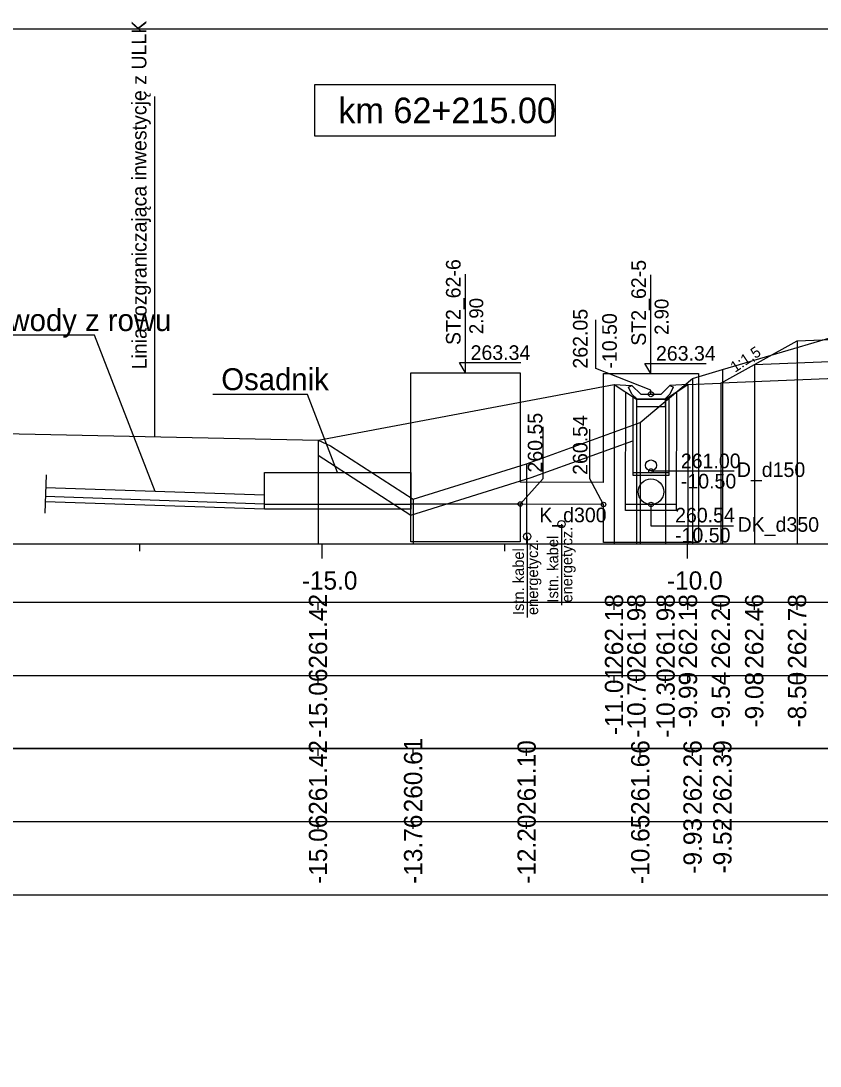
# Model space of a CAD drawing. Extents: x 6516023 to 6560129, y 5513077 to 5529206.
# Drawn here: x 6520036.09 to 6520047.03, y 5514565.96 to 5514580.26 of the extents above; entities that cross this region are included whole.
import ezdxf

# ---------------------------------------------------------------- set-up
doc = ezdxf.new("R2010")
doc.units = 0
for name, color, linetype in [('IR_default', 7, 'Continuous'), ('TOR_PRZEK_P-kable', 7, 'Continuous'), ('TOR_PRZEK_P-odwodnienie', 7, 'Continuous'), ('TOR_PRZEK_P-opisy', 7, 'Continuous'), ('TOR_PRZEK_P-schodkowanie+wymiana', 7, 'Continuous'), ('TOR_PRZEK_P-tabelka istniejace', 7, 'Continuous'), ('TOR_PRZEK_P-tabelka projektowane', 7, 'Continuous'), ('TOR_PRZEK_P-teren istniejacy', 7, 'Continuous'), ('TOR_PRZEK_P-uklad odniesienia', 7, 'Continuous'), ('TOR_PRZEK_P-warstwa ochronna I', 7, 'Continuous'), ('TOR_PRZEK_P-warstwa ochronna II', 7, 'Continuous'), ('TOR_PS_T-granica PKP-projektowana', 7, 'Continuous'), ('TOR_RAMKI-ramka+tabelka 1', 7, 'Continuous')]:
    doc.layers.add(name, color=color, linetype=linetype)

msp = doc.modelspace()

# ---------------------------------------------------------------- linework, layer by layer
at = {"layer": 'IR_default'}
msp.add_lwpolyline([(6520040.154, 5514574.526), (6520044.207, 5514575.287), (6520044.513, 5514575.086), (6520044.913, 5514575.086), (6520045.219, 5514575.287), (6520045.668, 5514575.308), (6520046.713, 5514575.887), (6520047.873, 5514575.933), (6520048.963, 5514576.66), (6520052.463, 5514576.66), (6520053.463, 5514576.66), (6520056.963, 5514576.66), (6520059.263, 5514576.66), (6520062.763, 5514576.66), (6520064.013, 5514576.66), (6520067.513, 5514576.66), (6520068.622, 5514575.921), (6520069.787, 5514575.874), (6520070.405, 5514575.462), (6520071.45, 5514574.765), (6520072.45, 5514574.715), (6520074.055, 5514573.645), (6520074.455, 5514573.645), (6520076.126, 5514574.759)], dxfattribs=at)
at = {"layer": 'TOR_PRZEK_P-kable'}
for p, q in [((6520043.488, 5514573.378), (6520043.488, 5514572.268)), ((6520043.019, 5514573.208), (6520043.019, 5514572.098))]:
    msp.add_line(p, q, dxfattribs=at)
for centre in [(6520043.488, 5514573.378), (6520043.019, 5514573.208)]:
    msp.add_circle(centre, 0.05, dxfattribs=at)
at = {"layer": 'TOR_PRZEK_P-odwodnienie'}
for p, q in [((6520042.173, 5514575.45), (6520042.173, 5514576.8)), ((6520044.71, 5514575.44), (6520044.71, 5514576.79)), ((6520037.094, 5514575.962), (6520033.47, 5514575.962)), ((6520037.924, 5514573.822), (6520037.094, 5514575.962)), ((6520042.173, 5514575.45), (6520042.09, 5514575.588)), ((6520042.09, 5514575.588), (6520042.93, 5514575.588)), ((6520044.71, 5514575.44), (6520044.627, 5514575.578)), ((6520044.627, 5514575.578), (6520045.467, 5514575.578)), ((6520044.406, 5514575.251), (6520044.453, 5514575.275)), ((6520044.573, 5514575.156), (6520044.453, 5514575.275)), ((6520044.853, 5514575.156), (6520044.973, 5514575.275)), ((6520044.973, 5514575.275), (6520045.021, 5514575.251)), ((6520040.008, 5514575.153), (6520038.712, 5514575.153)), ((6520040.423, 5514574.083), (6520040.008, 5514575.153)), ((6520044.363, 5514573.566), (6520044.368, 5514575.181)), ((6520044.523, 5514575.086), (6520044.903, 5514575.086)), ((6520044.573, 5514575.156), (6520044.853, 5514575.156)), ((6520045.063, 5514573.566), (6520045.068, 5514575.188)), ((6520036.431, 5514574.053), (6520036.413, 5514573.526)), ((6520044.713, 5514574.106), (6520045.851, 5514574.106)), ((6520044.063, 5514573.947), (6520042.923, 5514573.953)), ((6520039.423, 5514573.772), (6520036.424, 5514573.873)), ((6520039.423, 5514573.583), (6520036.418, 5514573.684)), ((6520039.423, 5514573.653), (6520036.42, 5514573.754)), ((6520039.423, 5514573.653), (6520041.423, 5514573.653)), ((6520042.923, 5514573.653), (6520041.423, 5514573.653)), ((6520044.063, 5514573.647), (6520042.923, 5514573.653)), ((6520045.058, 5514573.646), (6520044.363, 5514573.646)), ((6520045.058, 5514573.566), (6520044.363, 5514573.566))]:
    msp.add_line(p, q, dxfattribs=at)
for points in [[(6520044.713, 5514575.156), (6520044.713, 5514575.211), (6520043.96, 5514575.508), (6520043.96, 5514576.172)], [(6520041.423, 5514573.892), (6520041.423, 5514575.45), (6520042.923, 5514575.45), (6520042.923, 5514573.953)], [(6520044.063, 5514573.947), (6520044.063, 5514575.44), (6520045.363, 5514575.44), (6520045.363, 5514573.126), (6520044.063, 5514573.126), (6520044.063, 5514573.647)], [(6520044.207, 5514575.287), (6520044.453, 5514575.275)], [(6520044.453, 5514575.156), (6520044.406, 5514575.251)], [(6520045.219, 5514575.287), (6520044.973, 5514575.275)], [(6520044.973, 5514575.156), (6520045.021, 5514575.251)], [(6520044.523, 5514575.086), (6520044.453, 5514575.156)], [(6520044.463, 5514575.119), (6520044.463, 5514574.046), (6520044.963, 5514574.046), (6520044.963, 5514575.119)], [(6520044.913, 5514575.086), (6520044.513, 5514575.086), (6520044.513, 5514574.986), (6520044.913, 5514574.986), (6520044.913, 5514575.086)], [(6520044.903, 5514575.086), (6520044.973, 5514575.156)], [(6520045.026, 5514575.174), (6520045.025, 5514575.174), (6520045.026, 5514575.174), (6520045.025, 5514575.173), (6520045.026, 5514575.174), (6520045.026, 5514575.173), (6520045.026, 5514575.174), (6520045.026, 5514575.174)], [(6520042.923, 5514573.653), (6520043.237, 5514574.004), (6520043.237, 5514574.711)], [(6520044.063, 5514573.647), (6520043.876, 5514573.999), (6520043.876, 5514574.677)], [(6520044.463, 5514574.086), (6520044.963, 5514574.086)], [(6520042.923, 5514573.653), (6520042.923, 5514573.136), (6520041.423, 5514573.136), (6520041.423, 5514573.892)], [(6520044.713, 5514573.646), (6520044.713, 5514573.356), (6520045.842, 5514573.356)]]:
    msp.add_lwpolyline(points, dxfattribs=at)
msp.add_lwpolyline([(6520039.423, 5514574.083), (6520041.423, 5514574.083), (6520041.423, 5514573.583), (6520039.423, 5514573.583)], close=True, dxfattribs=at)
for centre, radius in [((6520044.713, 5514575.156), 0.035), ((6520044.713, 5514574.181), 0.075), ((6520044.713, 5514574.106), 0.03), ((6520044.713, 5514573.821), 0.175), ((6520042.923, 5514573.653), 0.03), ((6520044.063, 5514573.647), 0.03), ((6520044.713, 5514573.646), 0.03)]:
    msp.add_circle(centre, radius, dxfattribs=at)
at = {"layer": 'TOR_PRZEK_P-schodkowanie+wymiana'}
msp.add_line((6520048.926, 5514575.439), (6520045.668, 5514575.308), dxfattribs=at)
msp.add_lwpolyline([(6520040.154, 5514574.321), (6520041.427, 5514573.502), (6520043.074, 5514574.015), (6520044.463, 5514574.518)], dxfattribs=at)
at = {"layer": 'TOR_PRZEK_P-tabelka istniejace'}
for p, q in [((6520040.154, 5514570.206), (6520040.154, 5514570.306)), ((6520041.456, 5514570.206), (6520041.456, 5514570.306)), ((6520043.01, 5514570.206), (6520043.01, 5514570.306)), ((6520044.566, 5514570.206), (6520044.566, 5514570.306)), ((6520045.282, 5514570.206), (6520045.282, 5514570.306)), ((6520045.691, 5514570.206), (6520045.691, 5514570.306)), ((6520004.163, 5514569.306), (6520097.963, 5514569.306)), ((6520040.154, 5514569.206), (6520040.154, 5514569.306)), ((6520041.456, 5514569.206), (6520041.456, 5514569.306)), ((6520043.01, 5514569.206), (6520043.01, 5514569.306)), ((6520044.566, 5514569.206), (6520044.566, 5514569.306)), ((6520045.282, 5514569.206), (6520045.282, 5514569.306)), ((6520045.691, 5514569.206), (6520045.691, 5514569.306))]:
    msp.add_line(p, q, dxfattribs=at)
for points in [[(6520045.691, 5514575.494), (6520045.691, 5514573.306), (6520045.691, 5514573.176), (6520045.691, 5514573.106)], [(6520045.282, 5514575.371), (6520045.282, 5514573.306), (6520045.282, 5514573.176), (6520045.282, 5514573.106)], [(6520044.566, 5514574.768), (6520044.566, 5514573.306), (6520044.566, 5514573.176), (6520044.566, 5514573.106)], [(6520040.154, 5514574.526), (6520040.154, 5514573.306), (6520040.154, 5514573.176), (6520040.154, 5514573.106)], [(6520043.01, 5514574.205), (6520043.01, 5514573.306), (6520043.01, 5514573.176), (6520043.01, 5514573.106)], [(6520041.456, 5514573.721), (6520041.456, 5514573.306), (6520041.456, 5514573.176), (6520041.456, 5514573.106)]]:
    msp.add_lwpolyline(points, dxfattribs=at)
msp.add_lwpolyline([(6520004.163, 5514570.306), (6520004.163, 5514568.306), (6520097.963, 5514568.306), (6520097.963, 5514570.306)], close=True, dxfattribs=at)
at = {"layer": 'TOR_PRZEK_P-tabelka projektowane'}
for p, q in [((6520040.154, 5514572.206), (6520040.154, 5514572.306)), ((6520044.207, 5514572.206), (6520044.207, 5514572.306)), ((6520044.513, 5514572.206), (6520044.513, 5514572.306)), ((6520044.913, 5514572.206), (6520044.913, 5514572.306)), ((6520045.219, 5514572.206), (6520045.219, 5514572.306)), ((6520045.668, 5514572.206), (6520045.668, 5514572.306)), ((6520046.129, 5514572.206), (6520046.129, 5514572.306)), ((6520046.713, 5514572.206), (6520046.713, 5514572.306)), ((6520004.163, 5514571.306), (6520097.963, 5514571.306)), ((6520040.154, 5514571.206), (6520040.154, 5514571.306)), ((6520044.207, 5514571.206), (6520044.207, 5514571.306)), ((6520044.513, 5514571.206), (6520044.513, 5514571.306)), ((6520044.913, 5514571.206), (6520044.913, 5514571.306)), ((6520045.219, 5514571.206), (6520045.219, 5514571.306)), ((6520045.668, 5514571.206), (6520045.668, 5514571.306)), ((6520046.129, 5514571.206), (6520046.129, 5514571.306)), ((6520046.713, 5514571.206), (6520046.713, 5514571.306))]:
    msp.add_line(p, q, dxfattribs=at)
for points in [[(6520046.713, 5514575.887), (6520046.713, 5514573.306), (6520046.713, 5514573.176), (6520046.713, 5514573.106)], [(6520046.129, 5514575.564), (6520046.129, 5514573.306), (6520046.129, 5514573.176), (6520046.129, 5514573.106)], [(6520044.207, 5514575.287), (6520044.207, 5514573.306), (6520044.207, 5514573.176), (6520044.207, 5514573.106)], [(6520045.219, 5514575.287), (6520045.219, 5514573.306), (6520045.219, 5514573.176), (6520045.219, 5514573.106)], [(6520045.668, 5514575.308), (6520045.668, 5514573.306), (6520045.668, 5514573.176), (6520045.668, 5514573.106)], [(6520044.513, 5514575.086), (6520044.513, 5514573.306), (6520044.513, 5514573.176), (6520044.513, 5514573.106)], [(6520044.913, 5514575.086), (6520044.913, 5514573.306), (6520044.913, 5514573.176), (6520044.913, 5514573.106)], [(6520040.154, 5514574.526), (6520040.154, 5514573.306), (6520040.154, 5514573.176), (6520040.154, 5514573.106)]]:
    msp.add_lwpolyline(points, dxfattribs=at)
msp.add_lwpolyline([(6520004.163, 5514572.306), (6520004.163, 5514570.306), (6520097.963, 5514570.306), (6520097.963, 5514572.306)], close=True, dxfattribs=at)
at = {"layer": 'TOR_PRZEK_P-teren istniejacy'}
msp.add_lwpolyline([(6520035.631, 5514574.624), (6520040.154, 5514574.526), (6520040.323, 5514574.451), (6520041.456, 5514573.721), (6520043.01, 5514574.205), (6520044.566, 5514574.768), (6520045.282, 5514575.371), (6520045.691, 5514575.494), (6520047.182, 5514575.93), (6520048.063, 5514575.838), (6520048.651, 5514575.711), (6520049.615, 5514576.269), (6520049.863, 5514576.402), (6520065.064, 5514576.202)], dxfattribs=at)
at = {"layer": 'TOR_PRZEK_P-uklad odniesienia'}
for p, q in [((6520007.963, 5514573.106), (6520097.963, 5514573.106)), ((6520037.713, 5514573.006), (6520037.713, 5514573.106)), ((6520040.213, 5514572.906), (6520040.213, 5514573.106)), ((6520042.713, 5514573.006), (6520042.713, 5514573.106)), ((6520045.213, 5514572.906), (6520045.213, 5514573.106))]:
    msp.add_line(p, q, dxfattribs=at)
msp.add_lwpolyline([(6520043.404, 5514579.39), (6520040.104, 5514579.39), (6520040.104, 5514578.69), (6520043.404, 5514578.69)], close=True, dxfattribs=at)
at = {"layer": 'TOR_PRZEK_P-warstwa ochronna I'}
msp.add_lwpolyline([(6520046.129, 5514575.564), (6520050.713, 5514575.747), (6520053.018, 5514575.839), (6520055.213, 5514575.751), (6520058.299, 5514575.663)], dxfattribs=at)
at = {"layer": 'TOR_PRZEK_P-warstwa ochronna II'}
msp.add_lwpolyline([(6520040.154, 5514574.526), (6520044.207, 5514575.287), (6520044.513, 5514575.086), (6520044.913, 5514575.086), (6520045.219, 5514575.287), (6520045.668, 5514575.308), (6520046.713, 5514575.887), (6520050.713, 5514576.047), (6520051.463, 5514576.077), (6520053.018, 5514576.139), (6520054.463, 5514576.081), (6520055.213, 5514576.051), (6520058.298, 5514575.928)], dxfattribs=at)
at = {"layer": 'TOR_PS_T-granica PKP-projektowana'}
msp.add_line((6520037.918, 5514574.574), (6520037.918, 5514579.232), dxfattribs=at)
at = {"layer": 'TOR_RAMKI-ramka+tabelka 1'}
msp.add_lwpolyline([(6519904.513, 5514580.156), (6520152.013, 5514580.156), (6520152.013, 5514551.656), (6519904.513, 5514551.656)], close=True, dxfattribs=at)

# ---------------------------------------------------------------- texts
at = {"layer": 'TOR_PRZEK_P-kable'}
for s, p in [('Istn. kabel', (6520043.443, 5514572.304)), ('energetycz.', (6520043.637, 5514572.304)), ('energetycz.', (6520043.168, 5514572.134)), ('Istn. kabel', (6520042.974, 5514572.134))]:
    msp.add_text(s, height=0.14999, rotation=90.0511, dxfattribs=at).set_placement(p)
at = {"layer": 'TOR_PRZEK_P-odwodnienie'}
for s, height, rotation, p in [('ST2_62-6', 0.2, 90, (6520042.106, 5514575.829)), ('ST2_62-5', 0.2, 90, (6520044.644, 5514575.819)), ('2.90', 0.19, 90, (6520042.416, 5514575.978)), ('2.90', 0.19, 90, (6520044.953, 5514575.968)), ('262.05', 0.2, 90, (6520043.845, 5514575.506)), ('-10.50', 0.2, 90, (6520044.245, 5514575.506)), ('260.55', 0.2, 90, (6520043.226, 5514574.083)), ('260.54', 0.2, 90, (6520043.843, 5514574.052)), ('D_d150', 0.2, 360, (6520045.888, 5514574.023)), ('-10.50', 0.2, 360, (6520045.122, 5514573.866)), ('K_d300', 0.2, 360, (6520043.183, 5514573.403)), ('260.54', 0.2, 360, (6520045.043, 5514573.401)), ('DK_d350', 0.2, 360, (6520045.899, 5514573.273)), ('-10.50', 0.2, 360, (6520045.043, 5514573.127))]:
    msp.add_text(s, height=height, rotation=rotation, dxfattribs=at).set_placement(p)
for s, height, p in [('Odebranie wody z rowu', 0.3, (6520033.931, 5514576.02)), ('263.34', 0.2, (6520042.243, 5514575.625)), ('263.34', 0.2, (6520044.781, 5514575.615)), ('Osadnik', 0.3, (6520038.83, 5514575.211)), ('261.00', 0.2, (6520045.122, 5514574.143))]:
    msp.add_text(s, height=height, dxfattribs=at).set_placement(p)
at = {"layer": 'TOR_PRZEK_P-opisy'}
msp.add_text('1:1,5', height=0.15, rotation=34.0701, dxfattribs=at).set_placement((6520045.864, 5514575.448))
at = {"layer": 'TOR_PRZEK_P-tabelka istniejace'}
for s, p in [('261.42', (6520040.279, 5514569.4)), ('260.61', (6520041.581, 5514569.433)), ('261.10', (6520043.135, 5514569.398)), ('261.66', (6520044.691, 5514569.398)), ('262.26', (6520045.407, 5514569.398)), ('262.39', (6520045.816, 5514569.398)), ('-15.06', (6520040.279, 5514568.454)), ('-13.76', (6520041.581, 5514568.454)), ('-12.20', (6520043.135, 5514568.455)), ('-10.65', (6520044.691, 5514568.453)), ('-9.93', (6520045.407, 5514568.594)), ('-9.52', (6520045.816, 5514568.596))]:
    msp.add_text(s, height=0.25, rotation=90, dxfattribs=at).set_placement(p)
at = {"layer": 'TOR_PRZEK_P-tabelka projektowane'}
for s, p in [('261.42', (6520040.279, 5514571.4)), ('262.18', (6520044.332, 5514571.398)), ('261.98', (6520044.638, 5514571.398)), ('261.98', (6520045.038, 5514571.398)), ('262.18', (6520045.344, 5514571.398)), ('262.20', (6520045.793, 5514571.398)), ('262.46', (6520046.251, 5514571.398)), ('262.78', (6520046.838, 5514571.398)), ('-15.06', (6520040.279, 5514570.454)), ('-11.01', (6520044.332, 5514570.489)), ('-10.70', (6520044.638, 5514570.455)), ('-10.30', (6520045.038, 5514570.455)), ('-9.99', (6520045.344, 5514570.594)), ('-9.54', (6520045.793, 5514570.595)), ('-9.08', (6520046.251, 5514570.594)), ('-8.50', (6520046.838, 5514570.594))]:
    msp.add_text(s, height=0.25, rotation=90, dxfattribs=at).set_placement(p)
at = {"layer": 'TOR_PRZEK_P-uklad odniesienia'}
for s, height, p in [('km 62+215.00', 0.35, (6520040.432, 5514578.865)), ('-15.0', 0.25, (6520039.932, 5514572.481)), ('-10.0', 0.25, (6520044.932, 5514572.481))]:
    msp.add_text(s, height=height, dxfattribs=at).set_placement(p)
at = {"layer": 'TOR_PS_T-granica PKP-projektowana'}
msp.add_text('Linia rozgraniczająca inwestycję z ULLK', height=0.2, rotation=90.0511, dxfattribs=at).set_placement((6520037.808, 5514575.496))

doc.saveas('drawing.dxf')
